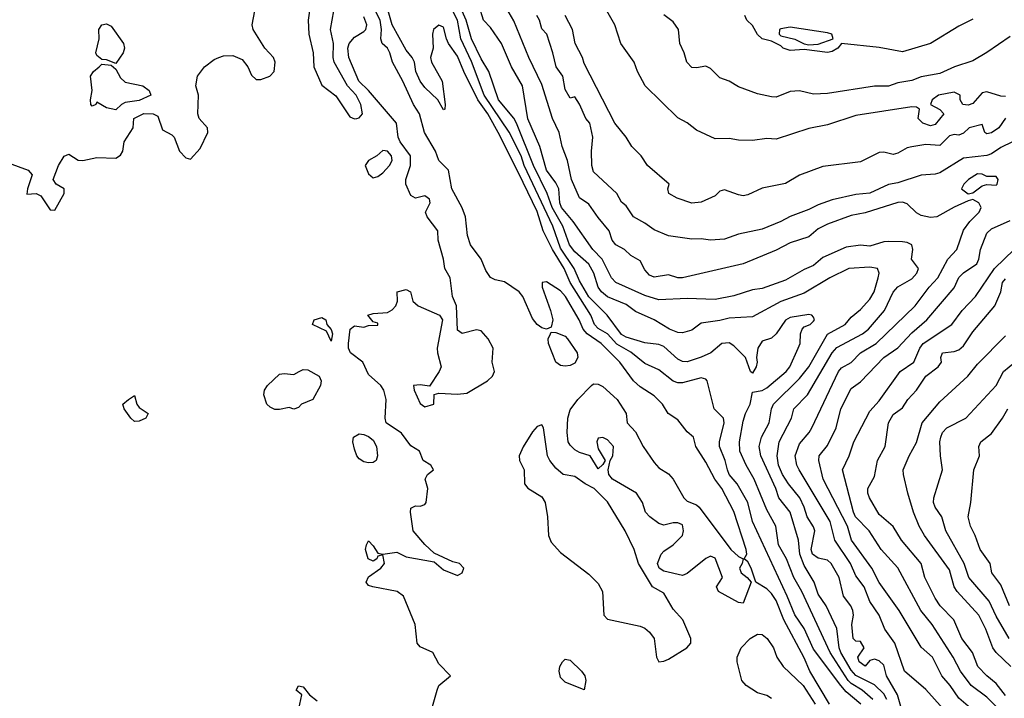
# Model space of a CAD drawing. Header units: metres. Extents: x -46681 to -43747, y -240911 to -237677.
# Tile 297 of 656: x -45078 to -44973, y -239623 to -239551. Entities that reach past the tile are written whole.
import ezdxf

# ---------------------------------------------------------------- set-up
doc = ezdxf.new("R2010")
doc.units = ezdxf.units.M
doc.layers.add('CONTOUR_INDEX', color=1, linetype='Continuous')
doc.layers.add('CONTOUR_INTER', color=3, linetype='Continuous')

msp = doc.modelspace()

# ---------------------------------------------------------------- linework, layer by layer
at = {"layer": 'CONTOUR_INDEX'}
for points, elevation in [([(-44986.76, -239623.52), (-44987.9, -239622.52), (-44989.1, -239621.82), (-44989.4, -239621.52), (-44991.33, -239618.52), (-44994.35, -239612.02), (-44995.19, -239610.52), (-44995.99, -239608.52), (-44996.84, -239607.02), (-44997.14, -239605.02), (-44998.1, -239603.29), (-44999.45, -239600.02), (-45000.3, -239598.52), (-45000.97, -239597.02), (-45001.01, -239596.02), (-45000.6, -239593.84), (-45000.36, -239593.02), (-44999.85, -239592.02), (-44999.6, -239590.73), (-44998.6, -239590.55), (-44998.1, -239590.26), (-44996.04, -239588.52), (-44995.63, -239588.02), (-44994.73, -239586.02), (-44994.54, -239585.52), (-44994.49, -239584.52), (-44994.32, -239584.02), (-44994.1, -239583.76), (-44993.47, -239583.52), (-44993.1, -239583.15), (-44993.01, -239583.02), (-44993.1, -239582.71), (-44993.27, -239582.52), (-44993.6, -239582.44), (-44995.6, -239582.75), (-44996.1, -239583.03), (-44997.1, -239584.51), (-44997.6, -239584.97), (-44998.6, -239585.27), (-44999.06, -239586.02), (-44999.2, -239587.02), (-44999.11, -239587.52), (-44999.22, -239588.02), (-44999.6, -239588.71), (-44999.82, -239588.52), (-45000.36, -239587.02), (-45001.6, -239585.78), (-45002.1, -239585.46), (-45002.89, -239585.52), (-45004.05, -239586.52), (-45005.1, -239586.99), (-45006.6, -239587.48), (-45007.1, -239587.46), (-45007.6, -239587.2), (-45009.1, -239585.84), (-45009.6, -239585.64), (-45011.1, -239585.45), (-45013.1, -239584.87), (-45013.6, -239584.58), (-45015.12, -239582.52), (-45017.1, -239580.54), (-45018.1, -239578.85), (-45018.65, -239577.52), (-45020.1, -239575.36), (-45020.95, -239573.02), (-45023.98, -239566.52), (-45024.33, -239565.52), (-45025.6, -239562.98), (-45028.27, -239559.02), (-45029.6, -239555.43), (-45030.74, -239553.02), (-45031.1, -239551.02), (-45032.13, -239549.02)], 70), ([(-44972.6, -239561.48), (-44973.32, -239562.52), (-44974.1, -239563.06), (-44974.6, -239563.16), (-44974.81, -239563.02), (-44975.1, -239562.16), (-44976.47, -239562.52), (-44977.1, -239563.08), (-44977.6, -239563.29), (-44978.1, -239563.23), (-44978.6, -239563.38), (-44979.6, -239564.39), (-44981.1, -239564.3), (-44982.6, -239564.53), (-44983.1, -239564.66), (-44984.1, -239565.23), (-44984.6, -239565.35), (-44985.6, -239565.11), (-44986.1, -239565.14), (-44988.1, -239566.15), (-44992.1, -239566.66), (-44994.6, -239567.56), (-44996.1, -239568.46), (-44998.6, -239568.97), (-45000.1, -239569.68), (-45000.6, -239569.76), (-45001.1, -239569.66), (-45002.6, -239569.13), (-45003.1, -239569.27), (-45003.6, -239569.76), (-45005.1, -239570.46), (-45006.1, -239570.54), (-45007.66, -239570.02), (-45008.55, -239569.52), (-45008.65, -239569.02), (-45008.5, -239568.52), (-45010.82, -239566.52), (-45011.51, -239565.52), (-45012.5, -239564.52), (-45013.1, -239563.51), (-45014.31, -239562.02), (-45017.6, -239555.66), (-45017.76, -239555.02), (-45018.56, -239553.52), (-45018.84, -239552.02), (-45019.61, -239550.52)], 75), ([(-44972.38, -239625.52), (-44974.6, -239623.3), (-44976.28, -239622.02), (-44977.42, -239620.52), (-44978.21, -239619.02), (-44980.43, -239615.52), (-44981.63, -239614.02), (-44984.1, -239609.47), (-44985.88, -239607.52), (-44987.15, -239605.52), (-44988.61, -239604.02), (-44988.84, -239603.52), (-44990.02, -239599.02), (-44989.28, -239597.52), (-44988.81, -239596.02), (-44987.1, -239592.74), (-44986.1, -239591.66), (-44983.84, -239588.52), (-44982.41, -239587.52), (-44981.77, -239586.02), (-44981.39, -239585.52), (-44978.34, -239583.52), (-44977.25, -239582.02), (-44975.81, -239580.52), (-44973.78, -239577.52), (-44971.68, -239575.52)], 75)]:
    msp.add_lwpolyline(points, dxfattribs=dict(at, elevation=elevation))
at = {"layer": 'CONTOUR_INTER'}
for points, elevation in [([(-44979.25, -239624.52), (-44981.1, -239622.47), (-44983.39, -239620.52), (-44984.41, -239617.52), (-44985.49, -239616.02), (-44986.11, -239614.52), (-44987.1, -239613.06), (-44987.69, -239611.52), (-44988.6, -239610.33), (-44989.14, -239609.02), (-44990.82, -239606.52), (-44991.31, -239604.52), (-44994.65, -239599.02), (-44994.87, -239598.52), (-44995.05, -239597.52), (-44994.6, -239596.23), (-44993.56, -239595.02), (-44993.28, -239594.52), (-44990.45, -239588.52), (-44990.1, -239588.15), (-44989.1, -239587.57), (-44988.1, -239586.52), (-44986.43, -239585.52), (-44982.24, -239581.52), (-44980.76, -239579.52), (-44979.83, -239578.52), (-44978.76, -239576.52), (-44977.8, -239575.52), (-44977.1, -239573.44), (-44976.43, -239572.52), (-44975.43, -239571.52), (-44975.21, -239571.02), (-44975.46, -239570.52), (-44976.1, -239570.15), (-44976.6, -239570.3), (-44978.1, -239570.97), (-44979.95, -239572.02), (-44980.6, -239572.1), (-44981.6, -239571.86), (-44982.1, -239571.6), (-44983.1, -239570.63), (-44983.6, -239570.45), (-44984.1, -239570.47), (-44987.6, -239571.6), (-44989.1, -239571.86), (-44991.6, -239572.81), (-44992.6, -239573.3), (-44993.6, -239574.16), (-44995.6, -239574.79), (-44997.1, -239575.57), (-45000.6, -239577.05), (-45007.1, -239578.54), (-45007.6, -239578.53), (-45008.6, -239578.22), (-45010.1, -239578.46), (-45010.6, -239578.25), (-45011.1, -239577.69), (-45011.6, -239576.72), (-45012.6, -239576.16), (-45013.3, -239575.52), (-45014.19, -239575.02), (-45014.59, -239574.52), (-45014.91, -239573.52), (-45016.1, -239572.1), (-45017.1, -239570.66), (-45018.1, -239569.98), (-45018.93, -239568.02), (-45019.36, -239566.02), (-45019.94, -239564.52), (-45020.27, -239563.02), (-45020.97, -239561.52), (-45022.1, -239557.89), (-45023.5, -239555.02), (-45025.1, -239551.11), (-45027.1, -239547.66)], 73), ([(-44991.4, -239624.02), (-44993.49, -239620.52), (-44994.1, -239619.1), (-44996.28, -239615.02), (-44997.1, -239612.95), (-44997.6, -239612.21), (-44998.1, -239611.73), (-44999.26, -239611.02), (-44999.75, -239609.52), (-45000.1, -239608.85), (-45000.5, -239608.52), (-45000.22, -239608.02), (-45000.3, -239607.52), (-45001.6, -239603.48), (-45002.89, -239601.02), (-45003.65, -239600.02), (-45004.6, -239598.19), (-45005.67, -239596.52), (-45005.93, -239595.52), (-45006.6, -239594.98), (-45007.6, -239593.69), (-45008.63, -239593.02), (-45009.24, -239592.02), (-45010.1, -239591.11), (-45011.6, -239590.16), (-45012.31, -239589.52), (-45013.77, -239587.52), (-45015.78, -239585.52), (-45017.28, -239584.52), (-45017.7, -239584.02), (-45018.11, -239583.02), (-45019.57, -239580.52), (-45020.1, -239579.9), (-45021.6, -239578.95), (-45022.06, -239579.02), (-45022.08, -239579.52), (-45021.17, -239582.02), (-45020.93, -239583.02), (-45021.1, -239583.78), (-45021.6, -239583.99), (-45022.1, -239583.85), (-45022.6, -239583.49), (-45023.1, -239582.85), (-45024.12, -239580.52), (-45024.53, -239580.02), (-45026.1, -239578.97), (-45027.1, -239578.75), (-45027.6, -239578.48), (-45028.1, -239577.74), (-45028.6, -239576.52), (-45029.74, -239575.02), (-45030.05, -239574.02), (-45030.24, -239572.02), (-45030.6, -239571.05), (-45031.71, -239569.02), (-45032.06, -239567.02), (-45033.1, -239566.01), (-45033.45, -239565.02), (-45034.64, -239563.02), (-45035.18, -239561.02), (-45035.81, -239560.02), (-45036.94, -239557.52), (-45038.06, -239555.52), (-45038.34, -239554.52), (-45038.6, -239554.03), (-45039.17, -239553.52), (-45039.31, -239553.02), (-45039.23, -239552.02), (-45039.36, -239551.02), (-45040.6, -239548.52)], 68), ([(-44985.28, -239623.52), (-44985.6, -239622.92), (-44986.6, -239621.96), (-44988.6, -239620.96), (-44989.1, -239620.41), (-44990.18, -239618.52), (-44990.36, -239618.02), (-44990.6, -239615.94), (-44991.74, -239613.52), (-44992.6, -239612.28), (-44993.02, -239611.02), (-44994.1, -239609.23), (-44994.55, -239608.02), (-44994.72, -239606.52), (-44995.6, -239603.55), (-44996.81, -239602.02), (-44997.12, -239601.02), (-44998.71, -239597.52), (-44998.92, -239596.52), (-44998.67, -239595.52), (-44997.83, -239594.02), (-44997.58, -239592.52), (-44997.38, -239592.02), (-44994.6, -239589.27), (-44993.6, -239588.04), (-44991.6, -239584.54), (-44989.71, -239583.52), (-44989.1, -239582.71), (-44988.1, -239581.9), (-44987.1, -239580.82), (-44986.62, -239580.02), (-44986.2, -239578.52), (-44986.09, -239578.02), (-44986.28, -239577.52), (-44987.1, -239577.39), (-44989.33, -239577.52), (-44991.37, -239578.52), (-44994.1, -239580.15), (-44996.6, -239581.05), (-44999.6, -239582.7), (-45002.1, -239582.82), (-45003.1, -239583.09), (-45005.1, -239583.37), (-45006.1, -239584.1), (-45007.1, -239584.38), (-45007.6, -239584.36), (-45008.49, -239584.02), (-45010.1, -239583.02), (-45012.1, -239582.13), (-45013.1, -239581.36), (-45015.1, -239580.54), (-45015.73, -239580.02), (-45016.1, -239579.52), (-45016.56, -239578.02), (-45017.1, -239577.08), (-45018.6, -239575.75), (-45019.16, -239575.02), (-45019.87, -239573.02), (-45021.01, -239571.02), (-45021.54, -239569.52), (-45022.98, -239566.52), (-45024.82, -239562.02), (-45025.1, -239561.49), (-45026.74, -239559.52), (-45027.77, -239556.52), (-45028.6, -239555.17), (-45029.63, -239553.02), (-45030.17, -239551.02), (-45031.07, -239549.02)], 71), ([(-45079.1, -239566.25), (-45076.94, -239567.02), (-45076.53, -239567.52), (-45077.03, -239569.02), (-45077.1, -239569.61), (-45076.1, -239569.53), (-45075.6, -239569.78), (-45074.6, -239571.28), (-45074.1, -239571.31), (-45073.11, -239569.52), (-45073.09, -239569.02), (-45073.97, -239568.52), (-45074.27, -239568.02), (-45073.72, -239566.52), (-45073.1, -239565.54), (-45072.6, -239565.31), (-45071.6, -239565.98), (-45071.1, -239565.99), (-45069.6, -239565.7), (-45067.6, -239565.74), (-45067.1, -239565.42), (-45066.84, -239565.02), (-45066.69, -239564.02), (-45065.74, -239562.52), (-45065.67, -239561.52), (-45064.6, -239561), (-45063.6, -239561.02), (-45063.1, -239561.26), (-45062.6, -239562.72), (-45061.6, -239563.26), (-45061.36, -239563.52), (-45060.78, -239565.02), (-45060.1, -239565.72), (-45059.6, -239565.85), (-45058.6, -239564.71), (-45057.76, -239563.02), (-45057.79, -239562.52), (-45058.68, -239561.52), (-45058.85, -239561.02), (-45058.75, -239559.02), (-45059.04, -239558.02), (-45058.88, -239557.02), (-45058.13, -239556.02), (-45057.1, -239555.24), (-45056.6, -239555.02), (-45056.1, -239554.84), (-45055.1, -239554.79), (-45054.1, -239555.22), (-45053.49, -239556.02), (-45053.1, -239556.88), (-45052.6, -239557.37), (-45052.1, -239557.35), (-45051.14, -239557.02), (-45050.68, -239556.52), (-45050.59, -239555.52), (-45050.76, -239555.02), (-45051.68, -239554.02), (-45052.94, -239552.02), (-45053.05, -239551.52), (-45052.74, -239550.02)], 66), ([(-45046.92, -239550.02), (-45047.04, -239551.02), (-45047, -239552.52), (-45046.52, -239554.52), (-45046.46, -239556.02), (-45045.6, -239557.98), (-45044.1, -239559.1), (-45042.6, -239561.33), (-45042.1, -239561.56), (-45041.87, -239561.52), (-45041.6, -239561.44), (-45041.27, -239561.02), (-45041.44, -239560.02), (-45041.92, -239559.02), (-45042.84, -239558.02), (-45044.27, -239555.52), (-45044.38, -239555.02), (-45044.34, -239553.52), (-45044.66, -239552.02), (-45044.33, -239550.02)], 66), ([(-44988.04, -239624.02), (-44989.6, -239622.71), (-44990.2, -239622.02), (-44993.1, -239618.16), (-44994.1, -239615.95), (-44995.1, -239614.5), (-44995.9, -239612.52), (-44999.6, -239604.55), (-45000.13, -239602.52), (-45001.27, -239600.52), (-45002.11, -239599.52), (-45002.3, -239599.02), (-45002.55, -239598.02), (-45003.15, -239596.52), (-45003.14, -239596.02), (-45002.65, -239594.02), (-45002.7, -239593.52), (-45003.72, -239592.52), (-45004.46, -239589.52), (-45004.6, -239589.35), (-45005.1, -239589.21), (-45007.1, -239589.72), (-45007.6, -239589.73), (-45008.1, -239589.54), (-45009.6, -239588.34), (-45011.1, -239587.68), (-45012.6, -239586.47), (-45014.1, -239585.59), (-45015.1, -239584.52), (-45016.1, -239583.94), (-45016.48, -239583.52), (-45016.87, -239582.52), (-45019.09, -239579.02), (-45019.74, -239577.52), (-45020.96, -239575.52), (-45021.97, -239573.52), (-45022.6, -239571.45), (-45024.1, -239568.35), (-45026.6, -239563.33), (-45027.89, -239561.02), (-45028.93, -239559.52), (-45030.42, -239556.52), (-45031.1, -239554.88), (-45032.06, -239553.52), (-45032.3, -239553.02), (-45032.6, -239551.78), (-45033.1, -239551.56), (-45033.69, -239552.02), (-45033.78, -239552.52), (-45033.7, -239554.02), (-45034, -239555.02), (-45033.9, -239555.52), (-45032.76, -239557.52), (-45032.44, -239560.02), (-45032.48, -239560.52), (-45032.6, -239560.6), (-45033.21, -239559.52), (-45034.6, -239558.23), (-45035.1, -239557.52), (-45035.57, -239556.52), (-45035.7, -239555.52), (-45035.95, -239555.02), (-45036.6, -239554.24), (-45038.09, -239551.52), (-45038.5, -239550.02)], 69), ([(-44983.28, -239626.02), (-44984.12, -239623.02), (-44985.31, -239621.02), (-44985.6, -239619.86), (-44986.1, -239619.39), (-44986.6, -239619.21), (-44987.1, -239619.38), (-44987.6, -239619.97), (-44988.22, -239619.52), (-44988.36, -239619.02), (-44987.69, -239618.02), (-44988.1, -239617.33), (-44988.6, -239617.29), (-44988.87, -239617.02), (-44989, -239615.52), (-44988.84, -239614.52), (-44988.91, -239614.02), (-44989.13, -239613.52), (-44989.91, -239612.52), (-44990.36, -239610.52), (-44991.23, -239609.02), (-44991.6, -239608.66), (-44992.6, -239608.43), (-44993.2, -239608.02), (-44993.34, -239607.52), (-44992.97, -239605.52), (-44993.1, -239605.12), (-44993.79, -239604.02), (-44994.09, -239603.02), (-44994.58, -239602.02), (-44995.79, -239600.52), (-44996.42, -239599.52), (-44996.84, -239598.52), (-44996.97, -239597.52), (-44996.77, -239596.02), (-44995.46, -239593.52), (-44995.21, -239592.52), (-44993.74, -239591.02), (-44991.1, -239586.53), (-44990.6, -239585.96), (-44987.88, -239584.52), (-44987.25, -239584.02), (-44985.52, -239582.02), (-44984.6, -239580.05), (-44984.1, -239579.49), (-44982.6, -239578.65), (-44982.07, -239578.02), (-44981.9, -239577.52), (-44982.64, -239576.52), (-44982.51, -239575.52), (-44982.59, -239575.02), (-44983.1, -239574.75), (-44983.6, -239574.67), (-44985.1, -239574.64), (-44985.6, -239574.67), (-44987.1, -239575.13), (-44988.1, -239575.04), (-44989.6, -239575.26), (-44992.1, -239576.35), (-44993.1, -239577.2), (-44994.1, -239577.62), (-44996.1, -239578.79), (-44998.6, -239579.66), (-44999.6, -239579.8), (-45001.6, -239580.45), (-45003.6, -239580.84), (-45006.6, -239580.74), (-45009.6, -239580.88), (-45011.1, -239580.42), (-45014.22, -239579.02), (-45014.66, -239578.52), (-45015.67, -239576.52), (-45016.68, -239575.52), (-45018.77, -239572.52), (-45020, -239571.02), (-45020.19, -239570.52), (-45020.31, -239569.02), (-45020.6, -239568.39), (-45021.61, -239567.02), (-45022.31, -239564.52), (-45023.6, -239561.56), (-45024.18, -239558.02), (-45025.34, -239556.02), (-45026.41, -239553.52), (-45027.6, -239551.81), (-45028.32, -239551.02), (-45028.8, -239549.52)], 72), ([(-44972.6, -239559.18), (-44973.1, -239559.13), (-44974.6, -239558.66), (-44975.1, -239558.78), (-44976.1, -239559.93), (-44976.6, -239560.11), (-44977.15, -239560.02), (-44977.43, -239559.52), (-44977.43, -239559.02), (-44978.1, -239558.71), (-44979.75, -239559.02), (-44980.42, -239559.52), (-44980.6, -239560.02), (-44979.6, -239560.56), (-44979.19, -239561.02), (-44980.1, -239562.17), (-44980.6, -239562.32), (-44981.43, -239562.02), (-44981.92, -239561.52), (-44981.78, -239560.52), (-44982.1, -239560.31), (-44982.6, -239560.26), (-44988.6, -239561.2), (-44991.6, -239562.19), (-44993.6, -239562.58), (-44997.1, -239563.71), (-44998.1, -239563.66), (-44999.6, -239563.88), (-45001.1, -239563.84), (-45002.1, -239563.65), (-45003.6, -239563.7), (-45005.6, -239562.77), (-45006.6, -239561.98), (-45007.6, -239561.44), (-45011.08, -239558.02), (-45011.91, -239556.52), (-45012.24, -239555.52), (-45013.68, -239553.52), (-45014.3, -239551.52), (-45015.16, -239550.02)], 76), ([(-45069.08, -239551.52), (-45068.6, -239551.41), (-45068.1, -239551.67), (-45066.78, -239553.52), (-45066.67, -239554.02), (-45066.82, -239554.52), (-45067.6, -239555.65), (-45068.6, -239555.26), (-45069.1, -239555.23), (-45069.6, -239554.79), (-45069.71, -239554.52), (-45069.38, -239553.02), (-45069.39, -239552.02), (-45069.08, -239551.52)], 66), ([(-45034.15, -239625.52), (-45033.3, -239622.52), (-45033.09, -239622.02), (-45031.86, -239621.02), (-45033.1, -239619.72), (-45033.73, -239618.52), (-45035.1, -239617.92), (-45035.41, -239617.52), (-45035.63, -239615.52), (-45036.87, -239612.52), (-45037.54, -239612.02), (-45040.16, -239611.52), (-45040.6, -239611.35), (-45040.87, -239611.02), (-45040.6, -239610.44), (-45039.3, -239609.52), (-45038.9, -239609.02), (-45039.1, -239608.08), (-45039.6, -239608.23), (-45039.73, -239608.52), (-45040.1, -239608.77), (-45040.65, -239608.52), (-45040.92, -239607.52), (-45040.84, -239607.02), (-45040.6, -239606.61), (-45040.1, -239607.12), (-45039.6, -239607.91), (-45039.1, -239608.01), (-45037.6, -239607.8), (-45036.6, -239608.32), (-45033.6, -239608.85), (-45032.6, -239609.69), (-45031.1, -239610.3), (-45030.61, -239610.02), (-45030.44, -239609.52), (-45030.9, -239609.02), (-45031.6, -239608.84), (-45033.6, -239607.91), (-45034.6, -239606.98), (-45035.86, -239605.52), (-45036.14, -239603.52), (-45036.1, -239603.11), (-45035.6, -239602.85), (-45035.1, -239602.89), (-45034.6, -239602.73), (-45034.44, -239602.52), (-45034.28, -239601.02), (-45034.57, -239600.02), (-45034.32, -239599.52), (-45033.68, -239599.02), (-45033.96, -239598.52), (-45034.79, -239598.02), (-45035.18, -239597.02), (-45036.1, -239596.44), (-45037.1, -239595.1), (-45038.73, -239594.02), (-45038.85, -239593.52), (-45038.74, -239591.52), (-45038.99, -239590.52), (-45039.31, -239590.02), (-45040.6, -239588.83), (-45041.22, -239587.52), (-45042.52, -239586.52), (-45042.74, -239586.02), (-45042.75, -239585.52), (-45042.57, -239584.02), (-45042.1, -239583.64), (-45041.1, -239583.78), (-45040.6, -239583.62), (-45039.6, -239583.58), (-45039.6, -239583.35), (-45040.1, -239583.21), (-45040.7, -239582.52), (-45040.1, -239582.33), (-45038.6, -239582.22), (-45038.1, -239581.96), (-45037.71, -239581.52), (-45037.5, -239581.02), (-45037.54, -239580.02), (-45036.6, -239579.76), (-45036.14, -239580.02), (-45035.87, -239581.02), (-45035.31, -239581.52), (-45033.03, -239582.52), (-45032.73, -239583.02), (-45033.27, -239586.02), (-45033.25, -239586.52), (-45032.87, -239588.02), (-45033.07, -239588.52), (-45034.1, -239590.08), (-45035.1, -239589.93), (-45035.82, -239590.02), (-45035.72, -239590.52), (-45035.1, -239591.93), (-45034.6, -239592.28), (-45033.65, -239592.02), (-45033.6, -239590.97), (-45033.1, -239590.83), (-45031.1, -239590.95), (-45030.1, -239590.84), (-45027.92, -239589.52), (-45027.36, -239589.02), (-45027.16, -239588.52), (-45027.4, -239587.52), (-45027.31, -239586.02), (-45027.83, -239585.02), (-45028.6, -239584.19), (-45029.1, -239584.08), (-45030.6, -239584.46), (-45031.1, -239584.13), (-45031.23, -239581.52), (-45031.63, -239580.52), (-45031.9, -239578.52), (-45032.47, -239577.52), (-45032.6, -239576.52), (-45033.18, -239574.52), (-45033.22, -239573.52), (-45034.35, -239572.02), (-45034.54, -239571.52), (-45034.03, -239570.52), (-45034.1, -239570.14), (-45034.6, -239569.78), (-45035.6, -239570.02), (-45036.1, -239569.74), (-45036.64, -239568.52), (-45036.61, -239568.02), (-45036.14, -239566.52), (-45036.12, -239565.52), (-45037.23, -239564.02), (-45037.43, -239563.52), (-45037.62, -239562.02), (-45040.6, -239558.52), (-45041.65, -239557.52), (-45042.73, -239555.02), (-45042.81, -239554.02), (-45042.69, -239553.52), (-45042.1, -239552.84), (-45041.1, -239552.25), (-45040.9, -239552.02), (-45040.8, -239551.52), (-45041.1, -239550.66)], 67), ([(-44970.6, -239563.42), (-44973.1, -239564.62), (-44974.1, -239565.28), (-44974.6, -239565.46), (-44977.1, -239565.77), (-44979.6, -239567.33), (-44980.1, -239567.48), (-44981.6, -239567.58), (-44984.1, -239568.38), (-44985.1, -239568.57), (-44987.1, -239569.5), (-44988.6, -239569.62), (-44991.1, -239570.2), (-44992.6, -239570.73), (-44993.6, -239571.25), (-44995.6, -239571.99), (-44996.6, -239572.53), (-44998.6, -239573.33), (-45001.1, -239573.87), (-45002.6, -239574.41), (-45004.1, -239574.5), (-45005.1, -239574.37), (-45006.1, -239574.4), (-45008.6, -239574.03), (-45010.1, -239573.41), (-45011.1, -239572.68), (-45012.31, -239572.02), (-45013.1, -239570.85), (-45013.6, -239570.46), (-45014.1, -239569.52), (-45016.6, -239567.23), (-45016.76, -239566.52), (-45016.81, -239565.02), (-45016.67, -239563.52), (-45017, -239562.02), (-45017.42, -239561.52), (-45018.1, -239560), (-45018.6, -239559.22), (-45019.1, -239559.36), (-45019.6, -239558.43), (-45019.86, -239557.02), (-45020.59, -239556.02), (-45020.92, -239554.52), (-45021.59, -239552.52), (-45022.1, -239551.96), (-45022.36, -239551.02), (-45022.65, -239550.52)], 74), ([(-44972.1, -239552.77), (-44974.6, -239554.49), (-44976.1, -239555.35), (-44978.05, -239556.02), (-44979.6, -239556.71), (-44981.6, -239557.08), (-44982.6, -239557.46), (-44984.1, -239557.71), (-44985.1, -239558.06), (-44986.6, -239558.08), (-44991.6, -239558.86), (-44993.1, -239558.91), (-44994.6, -239558.58), (-44995.6, -239558.63), (-44997.1, -239559.23), (-44997.6, -239559.22), (-44999.1, -239558.9), (-45001.1, -239558.15), (-45002.1, -239557.53), (-45003.1, -239557.17), (-45004.1, -239556.2), (-45004.6, -239555.92), (-45005.6, -239556.12), (-45006.1, -239556.06), (-45006.64, -239555.52), (-45006.9, -239554.52), (-45007.38, -239553.52), (-45007.52, -239552.02), (-45008.1, -239551.21), (-45009.1, -239550.47)], 77), ([(-44976.1, -239550.93), (-44977.6, -239551.67), (-44980.63, -239553.52), (-44983.6, -239554.42), (-44986.1, -239553.94), (-44990.1, -239553.51), (-44990.5, -239554.02), (-44991.1, -239554.36), (-44991.6, -239554.46), (-44994.1, -239554.14), (-44995.6, -239554.27), (-44996.35, -239554.02), (-44996.6, -239553.77), (-44997.6, -239553.25), (-44998.6, -239553.02), (-44999.1, -239552.56), (-44999.6, -239551.58), (-45000.22, -239551.02), (-45000.43, -239550.52)], 78), ([(-44996.6, -239551.95), (-44996.72, -239552.02), (-44996.76, -239552.52), (-44996.6, -239552.71), (-44995.1, -239553.06), (-44994.1, -239553.55), (-44993.6, -239553.65), (-44992.6, -239553.59), (-44991.02, -239553.02), (-44991.13, -239552.52), (-44991.6, -239552.37), (-44995.6, -239551.76), (-44996.6, -239551.95)], 78), ([(-45069.35, -239556.02), (-45069.1, -239555.73), (-45068.1, -239555.84), (-45067.6, -239556.24), (-45067.1, -239557.19), (-45066.6, -239557.63), (-45064.72, -239558.02), (-45064.03, -239558.52), (-45063.84, -239559.02), (-45065.1, -239559.61), (-45066.6, -239559.83), (-45066.99, -239560.02), (-45067.6, -239560.58), (-45068.6, -239560.37), (-45069.6, -239559.76), (-45069.73, -239560.02), (-45070.1, -239560.2), (-45070.24, -239560.02), (-45070.3, -239559.52), (-45070.11, -239558.52), (-45070.28, -239557.02), (-45069.97, -239556.52), (-45069.35, -239556.02)], 66), ([(-45039.1, -239564.94), (-45039.72, -239565.52), (-45040.61, -239566.02), (-45040.98, -239566.52), (-45040.6, -239567.44), (-45040.1, -239567.85), (-45039.6, -239567.7), (-45039.1, -239567.31), (-45038.37, -239566.52), (-45038.1, -239566.02), (-45038.16, -239565.52), (-45038.6, -239564.99), (-45039.1, -239564.94)], 66), ([(-44975.6, -239567.43), (-44976.55, -239568.02), (-44977.04, -239568.52), (-44977.3, -239569.02), (-44976.6, -239569.55), (-44976.1, -239569.47), (-44975.1, -239568.72), (-44974.6, -239568.57), (-44973.6, -239568.65), (-44973.48, -239568.52), (-44973.38, -239568.02), (-44973.6, -239567.72), (-44974.6, -239567.72), (-44975.1, -239567.47), (-44975.6, -239567.43)], 73), ([(-44973.6, -239626.81), (-44977.6, -239623.39), (-44978.52, -239622.02), (-44979.42, -239621.02), (-44980.39, -239619.02), (-44981.6, -239617.96), (-44983.97, -239614.02), (-44986.1, -239611.04), (-44986.87, -239609.52), (-44989.04, -239606.52), (-44989.49, -239605.02), (-44992.06, -239600.02), (-44992.53, -239598.02), (-44992.49, -239597.52), (-44991.6, -239596.42), (-44990.7, -239594.52), (-44990.17, -239592.52), (-44989.1, -239590.34), (-44988.1, -239589.64), (-44985.6, -239587.03), (-44984.1, -239586), (-44982.6, -239584.38), (-44981.02, -239583.02), (-44978.1, -239579.59), (-44977.6, -239578.49), (-44977.1, -239577.98), (-44975.66, -239577.02), (-44975.44, -239576.52), (-44975.26, -239575.52), (-44974.6, -239573.75), (-44974.1, -239573.31), (-44972.1, -239572.41)], 74), ([(-44972.6, -239623.12), (-44973.6, -239621.82), (-44974.61, -239621.02), (-44975.55, -239620.02), (-44976.14, -239618.52), (-44977.26, -239617.02), (-44978.12, -239615.02), (-44979.57, -239613.52), (-44980.1, -239612.73), (-44981.23, -239610.52), (-44981.6, -239609.02), (-44983.72, -239606.52), (-44984.6, -239605.05), (-44986.1, -239603.78), (-44987.11, -239602.02), (-44987.32, -239601.52), (-44987.32, -239601.02), (-44986.6, -239599.74), (-44986.27, -239598.02), (-44985.44, -239596.52), (-44985.1, -239594.02), (-44984.6, -239593.1), (-44983.6, -239592.39), (-44983.05, -239591.52), (-44982.1, -239590.5), (-44981.1, -239589.03), (-44979.81, -239588.02), (-44979.43, -239587.52), (-44979.5, -239587.02), (-44979.33, -239586.52), (-44978.1, -239586.38), (-44977.6, -239586.2), (-44977.1, -239585.77), (-44976.1, -239584.3), (-44973.74, -239581.52), (-44973.09, -239580.02), (-44972.91, -239579.02), (-44972.6, -239578.64)], 76), ([(-45046.42, -239583.02), (-45045.6, -239582.76), (-45045.18, -239583.02), (-45045.07, -239583.52), (-45044.6, -239584.03), (-45044.47, -239584.52), (-45044.6, -239585.27), (-45045.1, -239584.23), (-45046.6, -239583.52), (-45046.42, -239583.02)], 67), ([(-45021.17, -239584.52), (-45021.1, -239584.31), (-45020.6, -239584.35), (-45019.6, -239584.76), (-45019.36, -239585.02), (-45018.35, -239586.52), (-45018.25, -239587.02), (-45018.6, -239587.64), (-45019.1, -239587.88), (-45019.6, -239587.95), (-45020.1, -239587.89), (-45020.63, -239587.52), (-45021.38, -239585.52), (-45021.43, -239585.02), (-45021.17, -239584.52)], 68), ([(-44972.02, -239620.02), (-44973.61, -239618.52), (-44973.96, -239618.02), (-44974.71, -239616.02), (-44975.46, -239614.52), (-44977.75, -239612.02), (-44978.08, -239611.52), (-44978.6, -239609.71), (-44981.27, -239606.02), (-44981.83, -239605.02), (-44982.44, -239603.52), (-44983.05, -239601.52), (-44983.51, -239599.52), (-44983.52, -239599.02), (-44982.9, -239597.52), (-44982.1, -239596.11), (-44981.5, -239594.02), (-44979.6, -239591.75), (-44976.63, -239589.02), (-44975.6, -239587.75), (-44972.6, -239584.72)], 77), ([(-44972.21, -239617.02), (-44973.6, -239614.62), (-44974.36, -239613.02), (-44976.51, -239610.52), (-44977.03, -239609.02), (-44978.96, -239605.52), (-44979.41, -239604.02), (-44980.12, -239603.02), (-44980.28, -239602.52), (-44980.24, -239602.02), (-44979.34, -239599.02), (-44979.55, -239597.52), (-44979.6, -239596.02), (-44979.51, -239595.52), (-44979.32, -239595.02), (-44978.86, -239594.52), (-44976.84, -239593.52), (-44973.61, -239590.02), (-44972.81, -239588.52), (-44971.62, -239587.52)], 78), ([(-45048, -239588.52), (-45047.6, -239588.32), (-45047.1, -239588.34), (-45045.88, -239589.02), (-45045.67, -239589.52), (-45045.75, -239590.02), (-45046.56, -239591.52), (-45047.75, -239592.02), (-45048.1, -239592.38), (-45048.6, -239592.54), (-45049.1, -239592.36), (-45050.1, -239592.59), (-45050.6, -239592.57), (-45051.1, -239592.34), (-45051.45, -239592.02), (-45051.77, -239591.02), (-45051.72, -239590.52), (-45051.39, -239590.02), (-45050.1, -239588.82), (-45049.6, -239588.73), (-45048.6, -239588.83), (-45048, -239588.52)], 67), ([(-45016.79, -239590.02), (-45016.6, -239589.85), (-45016.1, -239589.86), (-45015.6, -239590.12), (-45014.08, -239591.52), (-45013.12, -239593.02), (-45013, -239594.02), (-45012.1, -239594.95), (-45011.29, -239596.52), (-45010.1, -239598.22), (-45009.6, -239598.82), (-45008.6, -239599.46), (-45008.1, -239600.02), (-45006.94, -239602.02), (-45006.6, -239602.37), (-45005.6, -239602.77), (-45005.3, -239603.02), (-45001.92, -239607.52), (-45001.1, -239608.28), (-45000.63, -239608.52), (-45000.72, -239609.02), (-45000.99, -239609.52), (-45000.84, -239610.02), (-45000.18, -239610.52), (-44999.77, -239611.02), (-45000.6, -239613.26), (-45001.1, -239613.17), (-45003.26, -239612.02), (-45003.45, -239611.52), (-45002.83, -239610.52), (-45003.6, -239608.45), (-45004.1, -239608.25), (-45004.6, -239608.5), (-45006.6, -239610.08), (-45007.1, -239610.31), (-45009.1, -239609.83), (-45009.58, -239609.52), (-45009.75, -239609.02), (-45009.36, -239608.02), (-45009.1, -239607.7), (-45008.08, -239607.02), (-45007.09, -239606.02), (-45006.97, -239605.52), (-45007.1, -239604.89), (-45007.6, -239604.67), (-45008.1, -239604.67), (-45009.1, -239604.93), (-45009.6, -239604.73), (-45010.57, -239604.02), (-45011.04, -239603.52), (-45011.35, -239602.52), (-45011.99, -239601.52), (-45014.56, -239600.02), (-45014.97, -239599.52), (-45015.01, -239599.02), (-45014.8, -239598.02), (-45014.52, -239597.52), (-45014.47, -239596.52), (-45015.1, -239595.81), (-45015.6, -239595.57), (-45016.1, -239595.65), (-45016.24, -239596.02), (-45016.1, -239596.77), (-45015.35, -239598.02), (-45015.6, -239598.44), (-45016.1, -239598.92), (-45016.94, -239597.52), (-45018.1, -239597.16), (-45018.6, -239596.88), (-45019.1, -239596.39), (-45019.29, -239596.02), (-45019.39, -239595.02), (-45019.32, -239593.52), (-45019.1, -239592.62), (-45018.28, -239591.52), (-45016.79, -239590.02)], 68), ([(-45066.25, -239591.52), (-45065.6, -239591.08), (-45065.35, -239592.02), (-45065.1, -239592.36), (-45064.13, -239593.02), (-45064.4, -239593.52), (-45065.1, -239593.84), (-45065.6, -239593.87), (-45066, -239593.52), (-45066.71, -239592.52), (-45066.84, -239592.02), (-45066.25, -239591.52)], 67), ([(-44972.18, -239613.52), (-44973.1, -239611.31), (-44974.06, -239610.02), (-44974.23, -239609.02), (-44975.31, -239607.52), (-44975.84, -239606.02), (-44976.36, -239605.02), (-44976.58, -239604.02), (-44976.3, -239602.52), (-44975.97, -239599.02), (-44975.39, -239597.52), (-44975.45, -239596.52), (-44975.24, -239596.02), (-44974.1, -239595.13), (-44972.91, -239593.52), (-44972.35, -239592.52)], 79), ([(-45022.6, -239594.41), (-45023.1, -239594.97), (-45024.1, -239596.56), (-45024.52, -239597.52), (-45024.5, -239598.02), (-45024, -239599.02), (-45023.95, -239600.52), (-45023.6, -239600.97), (-45022.1, -239601.89), (-45021.74, -239602.52), (-45021.49, -239604.02), (-45021.4, -239606.02), (-45021.1, -239606.75), (-45020.1, -239607.83), (-45017.1, -239610.15), (-45016.1, -239611.14), (-45015.62, -239612.02), (-45015.48, -239614.52), (-45015.1, -239614.97), (-45011.6, -239615.72), (-45011.1, -239615.92), (-45010.6, -239616.35), (-45010.12, -239617.02), (-45009.87, -239619.02), (-45009.6, -239619.5), (-45009.1, -239619.45), (-45008.6, -239619.21), (-45006.64, -239618.02), (-45006.21, -239617.52), (-45006.2, -239617.02), (-45007.04, -239615.02), (-45008.1, -239613.9), (-45009.1, -239612.18), (-45010.28, -239611.52), (-45011.79, -239609.02), (-45012.26, -239607.52), (-45013.2, -239605.52), (-45015.1, -239602.45), (-45016.52, -239601.02), (-45017.49, -239600.52), (-45018.6, -239599.73), (-45019.82, -239599.52), (-45020.6, -239598.83), (-45021.27, -239598.02), (-45021.5, -239597.52), (-45021.92, -239594.52), (-45022.1, -239594.23), (-45022.6, -239594.41)], 67), ([(-45042.22, -239595.52), (-45041.6, -239595.19), (-45041.1, -239595.24), (-45040.6, -239595.46), (-45040.1, -239595.87), (-45039.76, -239596.52), (-45039.64, -239597.52), (-45039.81, -239598.02), (-45040.1, -239598.24), (-45040.6, -239598.27), (-45041.1, -239598.15), (-45041.6, -239597.84), (-45041.87, -239597.52), (-45042.1, -239596.8), (-45042.28, -239596.02), (-45042.22, -239595.52)], 67), ([(-44999.86, -239617.02), (-44999.1, -239616.55), (-44998.6, -239616.61), (-44998.05, -239617.02), (-44997.39, -239618.02), (-44997.01, -239619.02), (-44996.34, -239620.02), (-44994.21, -239622.02), (-44992.91, -239624.02)], 68), ([(-44997.6, -239623.41), (-44998.1, -239623.12), (-44999.1, -239622.82), (-45000.3, -239622.02), (-45000.76, -239621.52), (-45001.24, -239619.52), (-45001.25, -239619.02), (-45000.84, -239618.02), (-44999.86, -239617.02)], 68), ([(-45019.9, -239619.52), (-45019.6, -239619.23), (-45019.1, -239619.35), (-45017.88, -239620.52), (-45017.51, -239621.02), (-45017.41, -239621.52), (-45017.6, -239622.5), (-45019.6, -239621.67), (-45020.1, -239621.17), (-45020.27, -239620.52), (-45020.2, -239620.02), (-45019.9, -239619.52)], 68), ([(-45048.25, -239625.52), (-45047.72, -239623.02), (-45048.32, -239622.52), (-45048.1, -239622.07), (-45047.6, -239622.17), (-45046.92, -239623.02), (-45046.1, -239623.66)], 67)]:
    msp.add_lwpolyline(points, dxfattribs=dict(at, elevation=elevation))

doc.saveas('drawing.dxf')
